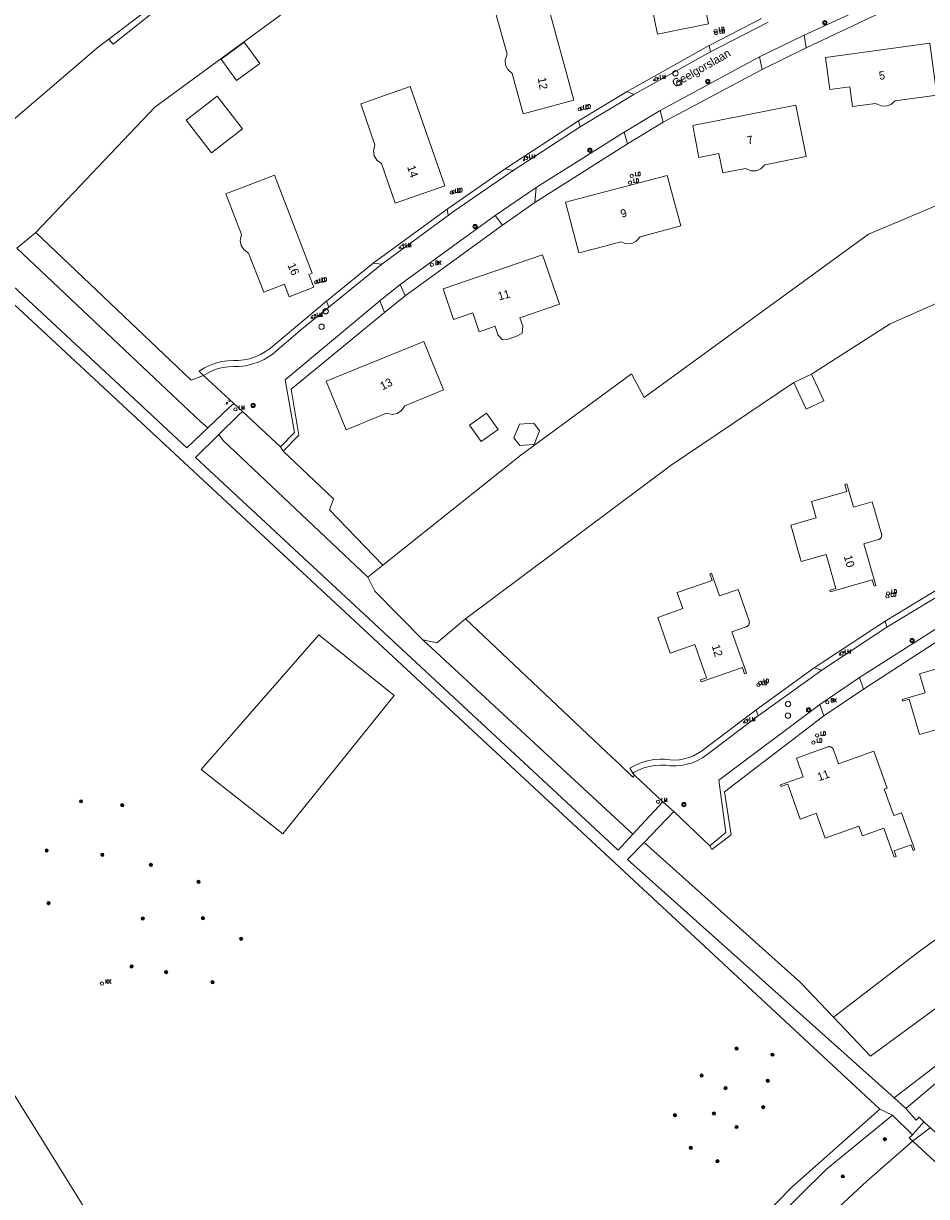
# Model space of a CAD drawing. Header units: metres. Extents: x 138165 to 154469, y 480134 to 494189.
# Tile 332 of 656: x 148858 to 148996, y 483506 to 483685. Entities that reach past the tile are written whole.
import ezdxf

# ---------------------------------------------------------------- set-up
doc = ezdxf.new("R2010")
doc.units = ezdxf.units.M
doc.header["$LTSCALE"] = 0.001
doc.header["$MEASUREMENT"] = 0
for name, color, linetype, lineweight in [('Level 5', 7, 'Continuous', 0), ('TOP-L-terrein schutting raster hek leuning', 7, 'Continuous', 0), ('TOP-L-topo objecten punt', 7, 'Continuous', 0), ('TOP-L-topo objecten vlak', 7, 'Continuous', 0), ('TOP-L-water beschoeiing', 7, 'Continuous', 0), ('TOP-T-topo huisnummering naamgeving', 7, 'Continuous', 0)]:
    doc.layers.add(name, color=color, linetype=linetype, lineweight=lineweight)
doc.styles.add('Style-INTL_ISO', font='INTL_ISO.shx')
doc.styles.add('Style-STANDARD', font='STANDARD.shx')

# ---------------------------------------------------------------- blocks, each defined once
blk = doc.blocks.new('24')
at = {"layer": 'TOP-L-topo objecten punt', "color": 7, "linetype": 'Continuous', "lineweight": 0}
for radius in [0.025, 0.0182, 0.0115, 0.005]:
    blk.add_circle((0, 0), radius, dxfattribs=at)
blk = doc.blocks.new('121')
at = {"layer": 'TOP-L-topo objecten punt', "color": 7, "linetype": 'Continuous', "lineweight": 0}
blk.add_circle((0, 0), 0.025, dxfattribs=at)
at = {"layer": 'TOP-L-topo objecten punt', "color": 7, "linetype": 'Continuous', "lineweight": 0, "style": 'Style-STANDARD'}
blk.add_text('LD', height=0.06, dxfattribs=at).set_placement((0.0483, 0))
blk = doc.blocks.new('39')
at = {"layer": 'TOP-L-topo objecten punt', "color": 7, "linetype": 'Continuous', "lineweight": 0}
for p, q in [((0.0175, 0.0175), (-0.0175, 0.0175)), ((-0.0175, 0.0175), (-0.0175, -0.0175)), ((0.0175, 0.0175), (0.0175, -0.0175)), ((0.0175, -0.0175), (-0.0175, -0.0175))]:
    blk.add_line(p, q, dxfattribs=at)
blk.add_circle((0, 0), 0.0332, dxfattribs=at)
blk = doc.blocks.new('72')
at = {"layer": 'TOP-L-topo objecten punt', "color": 7, "linetype": 'Continuous', "lineweight": 0}
blk.add_circle((0, 0), 0.025, dxfattribs=at)
at = {"layer": 'TOP-L-topo objecten punt', "color": 7, "linetype": 'Continuous', "lineweight": 0, "style": 'Style-STANDARD'}
blk.add_text('BK', height=0.06, dxfattribs=at).set_placement((0.0483, 0))
blk = doc.blocks.new('*U13')
at = {"layer": 'Level 5', "color": 7, "linetype": 'Continuous', "lineweight": 0}
blk.add_circle((0, 0), 0.0415, dxfattribs=at)
blk = doc.blocks.new('150')
at = {"layer": 'Level 5', "color": 7, "linetype": 'Continuous', "lineweight": 0}
blk.add_blockref('*U13', (0, 0), dxfattribs=at)
blk = doc.blocks.new('10')
at = {"layer": 'TOP-L-topo objecten punt', "linetype": 'Continuous', "lineweight": 0}
blk.add_circle((0, 0), 0.0125, dxfattribs=at)
blk = doc.blocks.new('16')
at = {"layer": 'TOP-L-topo objecten punt', "color": 7, "linetype": 'Continuous', "lineweight": 0}
blk.add_circle((0, 0), 0.025, dxfattribs=at)
at = {"layer": 'TOP-L-topo objecten punt', "color": 7, "linetype": 'Continuous', "lineweight": 0, "style": 'Style-STANDARD'}
blk.add_text('LM', height=0.06, dxfattribs=at).set_placement((0.0483, 0))
blk = doc.blocks.new('119')
at = {"layer": 'TOP-L-topo objecten punt', "color": 7, "linetype": 'Continuous', "lineweight": 0}
blk.add_circle((0, 0), 0.025, dxfattribs=at)
at = {"layer": 'TOP-L-topo objecten punt', "color": 7, "linetype": 'Continuous', "lineweight": 0, "style": 'Style-STANDARD'}
blk.add_text('KK', height=0.06, dxfattribs=at).set_placement((0.0483, 0))

msp = doc.modelspace()

# ---------------------------------------------------------------- linework, layer by layer
at = {"layer": 'TOP-L-terrein schutting raster hek leuning', "flags": 128}
for points in [[(148870.67, 483683.09), (148871.3, 483682.33), (148885.52, 483693.63), (148885.16, 483694.17)], [(148912.61, 483602.58), (148904.45, 483611.06), (148905.04, 483612.72), (148897.37, 483620.06)], [(148979.52, 483581.25), (148980.14, 483579.52), (148964.94, 483567.93), (148965.92, 483561.32)]]:
    msp.add_lwpolyline(points, dxfattribs=at)
at = {"layer": 'TOP-L-topo objecten vlak', "flags": 128}
for points in [[(149015.08, 483704.68), (149002.89, 483738.4), (148978.97, 483731.53), (148933.8, 483710.42), (148927.64, 483709.41), (148915.13, 483701.45), (148907.12, 483694.27), (148877.69, 483672.68), (148859.48, 483653.52)], [(148849.13, 483664.87), (148869.06, 483681.92), (148870.67, 483683.09), (148885.16, 483694.17), (148902.52, 483707.04), (148930.06, 483723.62), (148932.99, 483724.9)], [(148952.72, 483690.76), (148953.36, 483690.12), (148954.65, 483683.84), (148962.47, 483685.46), (148959.23, 483701.21), (148954.38, 483700.21), (148955.02, 483697.17), (148952.03, 483696.56), (148952.75, 483693.09), (148952.41, 483692.24), (148952.42, 483691.47), (148952.72, 483690.76)], [(148912.61, 483602.58), (148933.72, 483619.45), (148950.69, 483631.88), (148952.63, 483628.26), (148986.99, 483653.24), (149026.38, 483669.84), (149023.28, 483699.8)], [(148977.13, 483683.7), (148990.59, 483689.91)], [(148937.6, 483689.31), (148929.86, 483687.19), (148931.62, 483680.77), (148931.34, 483679.9), (148931.39, 483679.13), (148931.74, 483678.44), (148932.42, 483677.84), (148934.11, 483671.67), (148941.83, 483673.77), (148937.6, 483689.31)], [(148990.86, 483688.09), (148977.41, 483681.78)], [(148970.59, 483686.24), (148962.58, 483682.11)], [(148971.6, 483685.71), (148962.8, 483681.17)], [(148885.8, 483623.63), (148882.58, 483620.56), (148819, 483679.66), (148822.55, 483683.23)], [(148887.85, 483680.01), (148890.21, 483676.78), (148893.76, 483679.38), (148891.4, 483682.61), (148887.85, 483680.01)], [(148970.3, 483680.39), (148977.13, 483683.7)], [(148977.41, 483681.78), (148977.13, 483683.7)], [(148996.35, 483682.47), (148980.37, 483680.28), (148981.07, 483675.38), (148984.13, 483675.8), (148984.54, 483672.78), (148988.06, 483673.26), (148988.88, 483672.87), (148989.65, 483672.82), (148990.39, 483673.07), (148991.06, 483673.67), (148997.41, 483674.53), (148996.35, 483682.47)], [(148950, 483675.09), (148962.58, 483682.11)], [(148962.8, 483681.17), (148951.02, 483674.63)], [(148962.58, 483682.11), (148962.8, 483681.17)], [(148970.66, 483678.47), (148977.41, 483681.78)], [(148816.2, 483679.63), (148816.23, 483679.59), (148988.72, 483519.32)], [(148955.06, 483672.18), (148970.3, 483680.39)], [(148970.3, 483680.39), (148970.66, 483678.47)], [(148970.66, 483678.47), (148955.55, 483670.37)], [(148916.8, 483675.86), (148909.22, 483673.2), (148911.41, 483666.91), (148911.19, 483666.02), (148911.3, 483665.26), (148911.69, 483664.59), (148912.41, 483664.04), (148914.52, 483657.98), (148922.11, 483660.64), (148916.8, 483675.86)], [(148887.25, 483674.36), (148882.51, 483670.69), (148886.37, 483665.71), (148891.11, 483669.39), (148887.25, 483674.36)], [(148950, 483675.09), (148942.59, 483670.59)], [(148951.02, 483674.63), (148942.84, 483669.68)], [(148951.02, 483674.63), (148950, 483675.09)], [(148949.55, 483668.86), (148955.06, 483672.18)], [(148955.55, 483670.37), (148955.06, 483672.18)], [(148968.14, 483663.29), (148968.98, 483662.95), (148969.75, 483662.95), (148970.47, 483663.24), (148971.11, 483663.88), (148977.41, 483665.12), (148975.85, 483672.97), (148960.05, 483669.86), (148961.01, 483664.99), (148964.05, 483665.59), (148964.64, 483662.61), (148968.14, 483663.29)], [(148931.33, 483663.24), (148942.59, 483670.59)], [(148942.59, 483670.59), (148942.84, 483669.68)], [(148950.06, 483667.05), (148955.55, 483670.37)], [(148942.84, 483669.68), (148932.56, 483662.99)], [(148936.11, 483660.41), (148949.55, 483668.86)], [(148949.55, 483668.86), (148950.06, 483667.05)], [(148950.06, 483667.05), (148935.86, 483658.11)], [(148931.33, 483663.24), (148922.47, 483657.09)], [(148932.56, 483662.99), (148923.45, 483656.73), (148922.63, 483656.13)], [(148932.56, 483662.99), (148931.33, 483663.24)], [(149063.06, 483629.66), (149050.6, 483663.77), (149025.59, 483655.19), (149023.94, 483658.27), (149001.39, 483648.16), (149002.73, 483645.04), (148990.3, 483639.52), (148978.26, 483631.81)], [(148890.91, 483651.53), (148891.33, 483650.88), (148892.06, 483650.36), (148894.38, 483644.38), (148897.55, 483645.61), (148898.27, 483643.65), (148902.06, 483645.14), (148901.3, 483647.08), (148901.81, 483647.28), (148896.02, 483662.29), (148888.56, 483659.4), (148890.96, 483653.2), (148890.78, 483652.3), (148890.91, 483651.53)], [(148958.21, 483654.5), (148956.15, 483662.22), (148940.58, 483658.12), (148941.85, 483653.32), (148942.62, 483650.37), (148945.63, 483651.16), (148949.07, 483652.08), (148949.93, 483651.79), (148950.71, 483651.84), (148951.4, 483652.18), (148952, 483652.85), (148958.21, 483654.5)], [(148929.81, 483656.1), (148936.11, 483660.41)], [(148935.86, 483658.11), (148936.11, 483660.41)], [(148930.91, 483654.62), (148935.86, 483658.11)], [(148911.15, 483648.79), (148922.47, 483657.09)], [(148922.63, 483656.13), (148912.45, 483648.64)], [(148915.25, 483645.57), (148929.81, 483656.1)], [(148922.47, 483657.09), (148922.63, 483656.13)], [(148929.81, 483656.1), (148930.91, 483654.62)], [(148930.91, 483654.62), (148916.02, 483643.83)], [(148859.48, 483653.52), (148856.6, 483651.09)], [(148859.48, 483653.52), (148883.24, 483630.89), (148885.16, 483631.6)], [(148856.6, 483651.09), (148879.48, 483629.48), (148884.68, 483624.56), (148885.8, 483623.63)], [(148923.44, 483640.19), (148926.37, 483641.2), (148927.37, 483638.31), (148929.79, 483639.15), (148930.24, 483637.85), (148930.94, 483637.06), (148931.79, 483637.19), (148933.21, 483637.68), (148933.95, 483638.1), (148934.02, 483639.17), (148933.57, 483640.45), (148939.66, 483642.54), (148937.05, 483650.11), (148921.83, 483644.88), (148923.44, 483640.19)], [(148911.15, 483648.79), (148904, 483642.99)], [(148912.45, 483648.64), (148904.35, 483642.09)], [(148912.45, 483648.64), (148911.15, 483648.79)], [(148912.15, 483643.07), (148915.25, 483645.57)], [(148916.02, 483643.83), (148915.25, 483645.57)], [(148701.38, 483587.7), (148780.57, 483643.14), (148908.95, 483436.61)], [(148885.16, 483631.6), (148884.51, 483632.3), (148884.55, 483632.33), (148885.33, 483632.81), (148886.16, 483633.21), (148887.02, 483633.53), (148887.92, 483633.75), (148888.83, 483633.87), (148889.75, 483633.9), (148890.08, 483633.91), (148890.46, 483633.92), (148891.35, 483634.01), (148892.22, 483634.19), (148893.08, 483634.46), (148893.89, 483634.82), (148894.67, 483635.27), (148895.4, 483635.79), (148896.07, 483636.38), (148904, 483642.99)], [(148896.92, 483620.71), (148899.1, 483622.9), (148897.65, 483630.94), (148912.15, 483643.07)], [(148904, 483642.99), (148904.35, 483642.09)], [(148912.15, 483643.07), (148912.89, 483641.28)], [(148912.89, 483641.28), (148916.02, 483643.83)], [(148904.35, 483642.09), (148900.02, 483638.57), (148895.67, 483634.83), (148895.28, 483634.56), (148894.42, 483634.06), (148893.52, 483633.64), (148892.57, 483633.33), (148891.59, 483633.11), (148890.6, 483633), (148889.8, 483633), (148888.99, 483632.97), (148888.18, 483632.86), (148887.38, 483632.67), (148886.6, 483632.39), (148885.86, 483632.04), (148885.16, 483631.6)], [(148912.89, 483641.28), (148898.59, 483629.53), (148899.75, 483622.49), (148897.37, 483620.06)], [(148915.96, 483627), (148921.9, 483629.43), (148918.87, 483636.84), (148903.95, 483630.73), (148906.98, 483623.31), (148913.15, 483625.84), (148914.05, 483625.67), (148914.81, 483625.82), (148915.45, 483626.25), (148915.96, 483627)], [(148885.16, 483631.6), (148889.79, 483627.34)], [(148975.54, 483630.55), (148956.73, 483617.92), (148925.25, 483594.38)], [(148978.26, 483631.81), (148975.54, 483630.55)], [(148975.54, 483630.55), (148977.42, 483626.47), (148980.14, 483627.72), (148978.26, 483631.81)], [(148889.79, 483627.34), (148888.98, 483626.6), (148885.8, 483623.63)], [(148891.12, 483626.13), (148889.79, 483627.34)], [(148887.48, 483622.6), (148890.56, 483625.58), (148891.12, 483626.13)], [(148891.12, 483626.13), (148896.92, 483620.71)], [(148925.87, 483624.02), (148927.66, 483621.5), (148930.27, 483623.35), (148928.47, 483625.88), (148925.87, 483624.02)], [(148933.52, 483624.15), (148932.67, 483622.09), (148933.56, 483620.89), (148935.77, 483621.08), (148936.62, 483623.13), (148935.74, 483624.34), (148933.52, 483624.15)], [(148950.89, 483561.41), (148948.65, 483558.99), (148883.94, 483619.07), (148887.48, 483622.6)], [(148887.48, 483622.6), (148888.18, 483621.66), (148910.3, 483600.75)], [(148897.37, 483620.06), (148896.92, 483620.71)], [(148897.37, 483620.06), (148905.04, 483612.72), (148904.45, 483611.06), (148912.61, 483602.58)], [(148988.99, 483607.23), (148988.98, 483607.31), (148988.96, 483607.38), (148987.55, 483612.31), (148984.65, 483611.48), (148983.64, 483615.02), (148983.35, 483614.93), (148983.65, 483613.88), (148978.25, 483612.33), (148978.97, 483609.83), (148975.06, 483608.71), (148976.66, 483603.14), (148980.48, 483604.23), (148981.97, 483599.04), (148981.05, 483598.78), (148981.13, 483598.49), (148987.55, 483600.34), (148987.83, 483599.38), (148988.1, 483599.46), (148986.26, 483605.87), (148988.48, 483606.51), (148988.54, 483606.53), (148988.6, 483606.56), (148988.67, 483606.6), (148988.73, 483606.64), (148988.79, 483606.69), (148988.83, 483606.75), (148988.88, 483606.81), (148988.92, 483606.87), (148988.95, 483606.94), (148988.97, 483607.01), (148988.98, 483607.09), (148988.99, 483607.16), (148988.99, 483607.23)], [(149128.9, 483605.04), (149129.01, 483604.27), (149132.2, 483597.25), (149121.51, 483593.47), (149106.59, 483589.95), (149080.55, 483582.35), (149046.57, 483566.97), (149045.24, 483566.26), (149018.21, 483550.09), (148987.29, 483527.46), (148981.62, 483533.41)], [(148981.62, 483533.41), (148994.71, 483543.48), (149003.68, 483549.96), (149012.24, 483555.71), (149020.88, 483561.17), (149029.83, 483566.48), (149038.85, 483571.46), (149048.06, 483576.19), (149057.18, 483580.58), (149078.59, 483589.84), (149082.49, 483591.65), (149082.66, 483591.84), (149104.42, 483598.78), (149118.79, 483602.77), (149128.9, 483605.04)], [(148910.3, 483600.75), (148912.61, 483602.58)], [(148910.3, 483600.75), (148911.39, 483598.6), (148918.74, 483591.16)], [(148963.02, 483600.25), (148957.68, 483598.39), (148958.54, 483595.94), (148954.71, 483594.6), (148956.62, 483589.13), (148960.39, 483590.45), (148962.18, 483585.34), (148961.24, 483585.02), (148961.34, 483584.72), (148967.66, 483586.93), (148968, 483585.98), (148968.27, 483586.08), (148966.06, 483592.4), (148968.26, 483593.17), (148968.31, 483593.19), (148968.37, 483593.22), (148968.44, 483593.26), (148968.49, 483593.31), (148968.55, 483593.36), (148968.59, 483593.42), (148968.63, 483593.48), (148968.67, 483593.55), (148968.69, 483593.62), (148968.71, 483593.69), (148968.72, 483593.77), (148968.73, 483593.84), (148968.72, 483593.92), (148968.71, 483593.99), (148968.69, 483594.06), (148967, 483598.89), (148964.16, 483597.9), (148962.95, 483601.36), (148962.67, 483601.26), (148963.02, 483600.25)], [(148999.61, 483600.15), (148989.53, 483594.04)], [(148989.76, 483593.09), (149000.72, 483599.75)], [(149138.26, 483596.46), (149135.4, 483595.01), (149132.92, 483593.26), (149129.95, 483591.51), (149122.69, 483587.84), (149090.71, 483577.22), (149058.56, 483563.86), (149035.62, 483551.77), (148998.83, 483527.16), (148990.89, 483521.07)], [(148925.25, 483594.38), (148920.89, 483590.73), (148918.74, 483591.16)], [(148925.25, 483594.38), (148947.65, 483573.23), (148948.74, 483572.22), (148950.89, 483570.16), (148951.16, 483570.47)], [(148992.68, 483519.43), (148999.85, 483525.44), (149030.72, 483547.14), (149036.09, 483550.44), (149065.32, 483565.57), (149089.76, 483575.42), (149123.17, 483586.65), (149129.25, 483589.22), (149136.09, 483592.8), (149139.67, 483594.79)], [(148978.64, 483586.89), (148989.53, 483594.04)], [(148989.76, 483593.09), (148979.83, 483586.53)], [(148985.57, 483585.39), (148998.33, 483593.51)], [(148989.53, 483594.04), (148989.76, 483593.09)], [(148884.8, 483571.31), (148902.81, 483591.93), (148914.32, 483582.64), (148897.28, 483561.46), (148884.8, 483571.31)], [(148918.74, 483591.16), (148950.89, 483561.41)], [(148998.81, 483591.76), (148986.21, 483583.64)], [(148999.71, 483587.38), (148994.79, 483585.96), (148995.62, 483583.08), (148992.12, 483582.06), (148992.2, 483581.78)], [(148978.64, 483586.89), (148969.77, 483580.43)], [(148970.07, 483579.53), (148979.83, 483586.53)], [(148979.83, 483586.53), (148978.64, 483586.89)], [(148985.57, 483585.39), (148979.52, 483581.25)], [(148986.21, 483583.64), (148985.57, 483585.39)], [(148980.14, 483579.52), (148986.21, 483583.64)], [(148992.2, 483581.78), (148993.21, 483582.08), (148994.78, 483576.66), (148997.28, 483577.38)], [(148950.89, 483570.78), (148950.43, 483571.54), (148951.29, 483572), (148952.19, 483572.38), (148953.13, 483572.65), (148954.09, 483572.83), (148955.07, 483572.9), (148955.74, 483572.89), (148956.56, 483572.8), (148957.3, 483572.77), (148958.04, 483572.82), (148958.76, 483572.94), (148959.47, 483573.14), (148960.16, 483573.41), (148960.81, 483573.76), (148961.4, 483574.15), (148969.77, 483580.43)], [(148962.69, 483559.65), (148965.12, 483561.7), (148964.04, 483569.67), (148979.52, 483581.25)], [(148969.77, 483580.43), (148970.07, 483579.53)], [(148979.52, 483581.25), (148980.14, 483579.52)], [(148970.07, 483579.53), (148962.25, 483573.6), (148961.55, 483573.11), (148960.8, 483572.7), (148960.01, 483572.36), (148959.19, 483572.12), (148958.35, 483571.95), (148957.5, 483571.88), (148956.65, 483571.9), (148956.59, 483571.9), (148956.01, 483571.97), (148955.14, 483572.01), (148954.27, 483571.95), (148953.41, 483571.8), (148952.57, 483571.57), (148951.76, 483571.24), (148950.99, 483570.84), (148950.89, 483570.78)], [(148980.14, 483579.52), (148964.94, 483567.93), (148965.92, 483561.32), (148963, 483559.07), (148962.69, 483559.65)], [(148985.49, 483562.67), (148986.03, 483561.15), (148989.32, 483562.33), (148990.9, 483557.91), (148991.19, 483558.01), (148990.88, 483558.86), (148993.48, 483559.79), (148993.79, 483558.95), (148994.07, 483559.05), (148992.04, 483564.7), (148990.82, 483564.26), (148989.36, 483568.3), (148989.8, 483568.46), (148987.76, 483574.12), (148982.39, 483572.19), (148981.61, 483574.35), (148981.6, 483574.4), (148981.56, 483574.47), (148981.52, 483574.53), (148981.48, 483574.59), (148981.42, 483574.64), (148981.36, 483574.69), (148981.3, 483574.73), (148981.23, 483574.76), (148981.16, 483574.79), (148981.09, 483574.81), (148981.02, 483574.82), (148980.94, 483574.82), (148980.87, 483574.81), (148980.79, 483574.8), (148980.72, 483574.78), (148975.92, 483573.05), (148976.94, 483570.22), (148973.5, 483568.98), (148973.61, 483568.7), (148974.59, 483569.06), (148976.5, 483563.74), (148978.95, 483564.62), (148980.32, 483560.81), (148985.49, 483562.67)], [(148950.89, 483570.78), (148951.16, 483570.47)], [(148951.16, 483570.47), (148955.5, 483566.39)], [(148955.5, 483566.39), (148950.89, 483561.41)], [(148957.14, 483564.91), (148955.5, 483566.39)], [(148952.6, 483560.17), (148957.14, 483564.91)], [(148957.14, 483564.91), (148962.69, 483559.65)], [(148990.89, 483521.07), (148950.09, 483557.55), (148952.6, 483560.17)], [(148952.6, 483560.17), (148976.56, 483538.73), (148981.62, 483533.41)], [(148990.89, 483521.07), (148992.68, 483519.43)], [(148988.72, 483519.32), (148975.23, 483507.39), (148967.04, 483499.05), (148955.05, 483486.54), (148939.82, 483468.72)], [(148990.66, 483518.42), (148988.72, 483519.32)], [(148990.66, 483518.42), (148993.72, 483515.39), (148995.44, 483517.39), (148994.74, 483518.13), (148994.24, 483517.67), (148992.68, 483519.43)], [(148923.21, 483426.01), (148923.57, 483429.23), (148926.49, 483439.68), (148927.37, 483442.71), (148930.1, 483450.02), (148933.58, 483457.01), (148937.53, 483463.01), (148945.73, 483473.53), (148968.08, 483497.89), (148980.55, 483510.18), (148990.66, 483518.42)], [(149005.53, 483503.6), (149005.82, 483503.34), (149006.27, 483503.84), (149007.62, 483505.33), (149008.09, 483505.89), (149007.97, 483505.99), (148995.44, 483517.39), (148993.72, 483515.39), (148993.21, 483514.93), (149005.53, 483503.6)], [(148996.43, 483516.49), (148993.71, 483514.46), (148993.64, 483514.41), (148986.71, 483508.31), (148976.06, 483498.41)]]:
    msp.add_lwpolyline(points, dxfattribs=at)
at = {"layer": 'TOP-L-water beschoeiing', "flags": 128}
msp.add_lwpolyline([(148936.14, 483451.69), (148951.74, 483472.19), (148964.33, 483486.54), (148976.06, 483498.41), (148986.71, 483508.31), (148993.64, 483514.41), (148993.71, 483514.46)], dxfattribs=at)

# ---------------------------------------------------------------- block references
at = {"layer": 'TOP-L-topo objecten punt', "xscale": 10, "yscale": 10, "zscale": 10}
for name, p in [('39', (148980.3, 483685.61)), ('121', (148963.55, 483684.32)), ('121', (148963.62, 483684.02)), ('10', (148954.18, 483676.84)), ('16', (148954.48, 483677.02)), ('10', (148954.71, 483677.09)), ('150', (148957.41, 483677.87)), ('39', (148962.36, 483676.63)), ('150', (148957.98, 483676.42)), ('121', (148942.76, 483672.37)), ('121', (148943.09, 483672.5)), ('39', (148944.31, 483666.1)), ('10', (148934.22, 483664.62)), ('16', (148934.51, 483664.86)), ('10', (148934.74, 483665.02)), ('121', (148950.72, 483662.16)), ('121', (148950.46, 483661.15)), ('121', (148923.16, 483659.61)), ('121', (148923.44, 483659.7)), ('39', (148926.73, 483654.4)), ('16', (148915.55, 483651.28)), ('10', (148915.22, 483651.19)), ('10', (148915.77, 483651.65)), ('72', (148920.13, 483648.57)), ('121', (148902.41, 483645.91)), ('121', (148902.69, 483646.02)), ('16', (148901.98, 483640.62)), ('150', (148903.86, 483641.45)), ('10', (148901.73, 483640.44)), ('10', (148902.22, 483640.85)), ('150', (148903.23, 483639.08)), ('10', (148888.75, 483627.38)), ('10', (148889.15, 483627.79)), ('16', (148890.05, 483626.44)), ('39', (148892.75, 483627.04)), ('121', (148989.87, 483597.82)), ('121', (148989.96, 483598.26)), ('39', (148993.63, 483591.05)), ('10', (148982.61, 483588.92)), ('16', (148982.84, 483589.07)), ('10', (148983.13, 483589.3)), ('121', (148970.11, 483584.28)), ('121', (148970.37, 483584.58)), ('72', (148980.66, 483581.61)), ('150', (148974.65, 483581.34)), ('39', (148977.8, 483580.45)), ('10', (148967.93, 483578.54)), ('16', (148968.22, 483578.72)), ('10', (148968.45, 483578.93)), ('150', (148974.62, 483579.57)), ('121', (148979.09, 483576.54)), ('121', (148978.54, 483575.45)), ('24', (148866.4, 483566.45)), ('24', (148872.72, 483565.85)), ('16', (148954.74, 483566.38)), ('39', (148958.71, 483565.95)), ('24', (148861.14, 483558.92)), ('24', (148869.67, 483558.27)), ('24', (148877.1, 483556.72)), ('24', (148884.39, 483554.13)), ('24', (148861.44, 483550.87)), ('24', (148875.86, 483548.51)), ('24', (148885.07, 483548.56)), ('24', (148890.92, 483545.39)), ('24', (148874.15, 483541.18)), ('24', (148879.42, 483540.31)), ('119', (148869.6, 483538.56)), ('24', (148886.55, 483538.76)), ('24', (148966.76, 483528.62)), ('24', (148972.25, 483527.68)), ('24', (148961.42, 483524.48)), ('24', (148965.09, 483522.57)), ('24', (148971.55, 483523.68)), ('24', (148970.84, 483519.64)), ('24', (148957.33, 483518.42)), ('24', (148963.29, 483518.66)), ('24', (148966.76, 483516.61)), ('24', (148959.75, 483513.44)), ('24', (148989.48, 483514.75)), ('24', (148963.83, 483511.38)), ('24', (148983.03, 483509.06))]:
    msp.add_blockref(name, p, dxfattribs=at)

# ---------------------------------------------------------------- texts
at = {"layer": 'TOP-T-topo huisnummering naamgeving', "style": 'Style-INTL_ISO'}
for s, rotation, p in [('Geelgorslaan', 29.7, (148957.35, 483675.66)), ('12', 279.9, (148936.32, 483677.13)), ('5', 7.2, (148988.64, 483676.87)), ('7', 14.1, (148968.53, 483666.93)), ('14', 288, (148916.32, 483663.55)), ('9', 18.9, (148949.24, 483655.72)), ('16', 293.2, (148897.99, 483648.52)), ('11', 15, (148930.41, 483643.1)), ('13', 27.1, (148912.57, 483629.34)), ('10', 285.4, (148983.18, 483603.93)), ('12', 286.6, (148962.95, 483590.24)), ('11', 19.8, (148979.39, 483569.52))]:
    msp.add_text(s, height=1.25, rotation=rotation, dxfattribs=at).set_placement(p)

doc.saveas('drawing.dxf')
